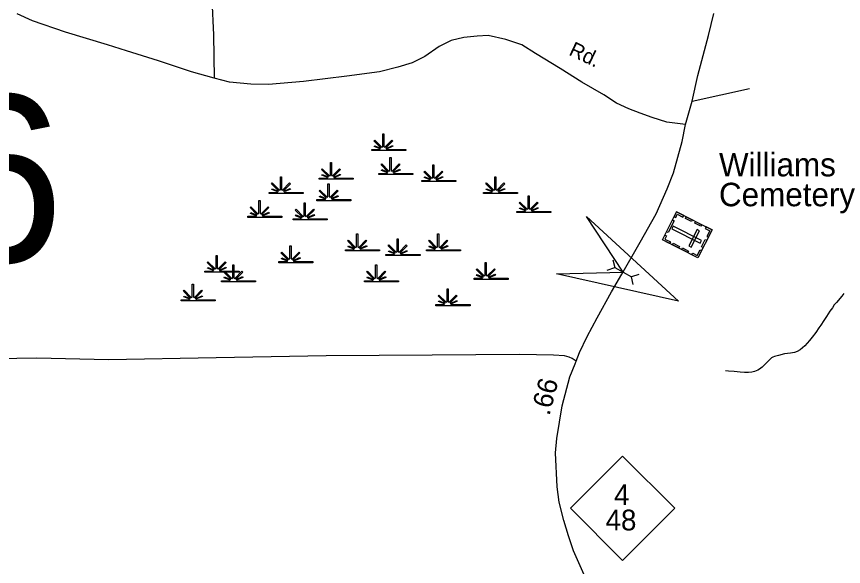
# Model space of a CAD drawing. Extents: x 2220236 to 2384410, y 720751 to 894131.
# Drawn here: x 2346593 to 2351875, y 857644 to 861155 of the extents above; entities that cross this region are included whole.
import ezdxf

# ---------------------------------------------------------------- set-up
doc = ezdxf.new("R2010")
doc.units = 0
doc.layers.add('Default', color=7, linetype='Continuous')

msp = doc.modelspace()

# ---------------------------------------------------------------- linework, layer by layer
at = {"layer": 'Default'}
for p, q in [((2350909.2, 860614.7), (2351274.1, 860695.1)), ((2350401.8, 859600.8), (2350414.4, 859551.6)), ((2350401.8, 859600.8), (2350414.4, 859551.6)), ((2350366, 859536.3), (2350414.4, 859551.6)), ((2350366, 859536.3), (2350414.4, 859551.6)), ((2350414.4, 859551.6), (2350520.2, 859493)), ((2350414.4, 859551.6), (2350520.2, 859493)), ((2350568.6, 859508.3), (2350520.2, 859493)), ((2350568.6, 859508.3), (2350520.2, 859493)), ((2350532.9, 859443.9), (2350520.2, 859493)), ((2350532.9, 859443.9), (2350520.2, 859493))]:
    msp.add_line(p, q, dxfattribs=at)
for points in [[(2347840.4, 861265.6), (2347851.2, 861037.7), (2347855.8, 860761.7)], [(2350867.1, 860466.1), (2350747, 860481), (2350652.4, 860509.3), (2350576.7, 860537.7), (2350504.2, 860566.1), (2350425.4, 860600.8), (2350345, 860653.9), (2350203.9, 860736.1), (2350065, 860822.5), (2349908.3, 860919.5), (2349820.1, 860973.1), (2349719.2, 861007.8), (2349605.7, 861033.1), (2349536.3, 861029.9), (2349451.2, 861020.4), (2349369.2, 861001.5), (2349293.5, 860963.6), (2349202.1, 860900.6), (2349120.1, 860859.5), (2349028.7, 860831.1), (2348912, 860802.7), (2348703.9, 860774.4), (2348426.5, 860739.7), (2348202.6, 860720.7), (2348089.1, 860723.9), (2347953.6, 860736.5), (2347855.8, 860761.7), (2347710.8, 860802.7), (2347499.5, 860872.2), (2347294.6, 860935.3), (2347174.8, 860973.1), (2346905.2, 861055.1), (2346694, 861127.7), (2346596.3, 861171.9)], [(2350867.1, 860466.1), (2350747, 860481), (2350652.4, 860509.3), (2350576.7, 860537.7), (2350504.2, 860566.1), (2350425.4, 860600.8), (2350345, 860653.9), (2350203.9, 860736.1), (2350065, 860822.5), (2349908.3, 860919.5), (2349820.1, 860973.1), (2349719.2, 861007.8), (2349605.7, 861033.1), (2349536.3, 861029.9), (2349451.2, 861020.4), (2349369.2, 861001.5), (2349293.5, 860963.6), (2349202.1, 860900.6), (2349120.1, 860859.5), (2349028.7, 860831.1), (2348912, 860802.7), (2348703.9, 860774.4), (2348426.5, 860739.7), (2348202.6, 860720.7), (2348089.1, 860723.9), (2347953.6, 860736.5), (2347855.8, 860761.7), (2347710.8, 860802.7), (2347499.5, 860872.2), (2347294.6, 860935.3), (2347174.8, 860973.1), (2346905.2, 861055.1), (2346694, 861127.7), (2346596.3, 861171.9)], [(2350867.1, 860466.1), (2350909.2, 860614.7), (2350945.3, 860779.1), (2351012.1, 861033.7), (2351046.4, 861174.2)], [(2350867.1, 860466.1), (2350909.2, 860614.7), (2350945.3, 860779.1), (2351012.1, 861033.7), (2351046.4, 861174.2)], [(2350219.8, 857589.4), (2350149.9, 857742.4), (2350118.7, 857840), (2350089.7, 857937.6), (2350060.2, 858053.3), (2350047.1, 858153), (2350036.4, 858368.8), (2350045.3, 858460.8), (2350078.8, 858669.3), (2350126.7, 858853.7), (2350161.6, 858938.2), (2350167.9, 858954.9), (2350188.7, 859010.5), (2350237.4, 859111), (2350302.1, 859231.7), (2350394, 859396.9), (2350459.6, 859510.6), (2350577.3, 859714.6), (2350678.2, 859895.5), (2350749.6, 860055.3), (2350789.6, 860156.3), (2350844.2, 860356.1), (2350867.1, 860466.1)], [(2350219.8, 857589.4), (2350149.9, 857742.4), (2350118.7, 857840), (2350089.7, 857937.6), (2350060.2, 858053.3), (2350047.1, 858153), (2350036.4, 858368.8), (2350045.3, 858460.8), (2350078.8, 858669.3), (2350126.7, 858853.7), (2350161.6, 858938.2), (2350167.9, 858954.9), (2350188.7, 859010.5), (2350237.4, 859111), (2350302.1, 859231.7), (2350394, 859396.9), (2350459.6, 859510.6), (2350577.3, 859714.6), (2350678.2, 859895.5), (2350749.6, 860055.3), (2350789.6, 860156.3), (2350844.2, 860356.1), (2350867.1, 860466.1)], [(2351877.6, 859386.6), (2351865.8, 859370.4), (2351852, 859354.4), (2351844.2, 859344.3), (2351830.5, 859327.9), (2351816.6, 859313.6), (2351804.9, 859295.7), (2351789.1, 859273.1), (2351767.5, 859239.4), (2351749.8, 859214.7), (2351730.3, 859184.3)], [(2351730.3, 859184.3), (2351718.2, 859166.8), (2351698.8, 859136.4), (2351675, 859107.6), (2351657.6, 859085.5), (2351627.8, 859051.5), (2351613.8, 859039.4), (2351597.9, 859027.3), (2351580.4, 859015.1), (2351562.2, 859010.1), (2351536.4, 859005.7), (2351498.5, 859001.9), (2351460.6, 858991.1), (2351434.5, 858985.2), (2351424.5, 858980.8), (2351416.5, 858976.2), (2351404.9, 858964.3), (2351384.9, 858946.4), (2351355.3, 858915.6), (2351338.7, 858904.1), (2351327.5, 858897.1), (2351307.8, 858889.1), (2351289.7, 858883.4), (2351268.1, 858881.5), (2351243.8, 858882.2), (2351215.8, 858883.7), (2351177.6, 858887.7), (2351141.7, 858891.1), (2351120.6, 858891.9)], [(2350167.9, 858954.9), (2350142.7, 858971.2), (2350122.6, 858980.9), (2350094.3, 858988.2), (2350023.4, 858993.2), (2349804.8, 858997.4), (2349247.8, 858993.2), (2348571, 858989), (2347869, 858976.3), (2347179.5, 858963.7), (2346722.3, 858972.9), (2346208.6, 858964.7), (2345650.8, 858958.1), (2345379, 858948.8)]]:
    msp.add_lwpolyline(points, dxfattribs=at)
for points in [[(2348861.5, 860305.7), (2348914.1, 860305.7), (2348916.1, 860309.3), (2348877.9, 860324.2), (2348880.8, 860329.4), (2348918.5, 860313.6), (2348920.1, 860316.5), (2348875.7, 860361), (2348880.8, 860366.2), (2348926.1, 860320.7), (2348932.4, 860323.1), (2348932.4, 860406.2), (2348939.7, 860406.2), (2348939.6, 860323.1), (2348946, 860320.7), (2348991.3, 860366.2), (2348996.4, 860361), (2348952, 860316.5), (2348954, 860312.9), (2348994.9, 860331.5), (2348997.3, 860326.5), (2348956.3, 860308.7), (2348958, 860305.7), (2349079, 860305.7), (2349079, 860298.6), (2348861.5, 860298.6)], [(2348907.1, 860153.4), (2348959.7, 860153.4), (2348961.8, 860157.1), (2348923.5, 860171.9), (2348926.4, 860177.1), (2348964.1, 860161.3), (2348965.7, 860164.2), (2348921.3, 860208.8), (2348926.4, 860213.9), (2348971.7, 860168.4), (2348978, 860170.8), (2348978, 860253.9), (2348985.3, 860253.9), (2348985.3, 860170.8), (2348991.6, 860168.4), (2349036.9, 860213.9), (2349042, 860208.8), (2348997.6, 860164.2), (2348999.6, 860160.6), (2349040.5, 860179.2), (2349042.9, 860174.2), (2349002, 860156.4), (2349003.6, 860153.4), (2349124.6, 860153.4), (2349124.6, 860146.3), (2348907.1, 860146.3)], [(2348526.8, 860122.9), (2348579.4, 860123), (2348581.4, 860126.6), (2348543.2, 860141.4), (2348546.1, 860146.6), (2348583.8, 860130.9), (2348585.4, 860133.8), (2348541, 860178.3), (2348546.1, 860183.4), (2348591.4, 860137.9), (2348597.7, 860140.3), (2348597.7, 860223.4), (2348605, 860223.4), (2348604.9, 860140.3), (2348611.3, 860137.9), (2348656.6, 860183.4), (2348661.7, 860178.3), (2348617.3, 860133.8), (2348619.3, 860130.2), (2348660.2, 860148.8), (2348662.6, 860143.7), (2348621.6, 860125.9), (2348623.3, 860123), (2348744.3, 860122.9), (2348744.3, 860115.8), (2348526.8, 860115.8)], [(2349181, 860107.7), (2349233.6, 860107.8), (2349235.6, 860111.4), (2349197.3, 860126.2), (2349200.2, 860131.4), (2349238, 860115.7), (2349239.6, 860118.5), (2349195.1, 860163.1), (2349200.3, 860168.2), (2349245.6, 860122.7), (2349251.9, 860125.1), (2349251.9, 860208.2), (2349259.1, 860208.2), (2349259.1, 860125.1), (2349265.4, 860122.7), (2349310.8, 860168.2), (2349315.9, 860163.1), (2349271.5, 860118.5), (2349273.5, 860114.9), (2349314.3, 860133.5), (2349316.8, 860128.5), (2349275.8, 860110.7), (2349277.4, 860107.8), (2349398.5, 860107.7), (2349398.5, 860100.6), (2349181, 860100.6)], [(2348207.3, 860031.5), (2348259.9, 860031.6), (2348261.9, 860035.2), (2348223.7, 860050.1), (2348226.6, 860055.2), (2348264.3, 860039.5), (2348265.9, 860042.4), (2348221.5, 860086.9), (2348226.6, 860092.1), (2348271.9, 860046.6), (2348278.2, 860049), (2348278.2, 860132), (2348285.5, 860132), (2348285.5, 860049), (2348291.8, 860046.6), (2348337.1, 860092.1), (2348342.2, 860086.9), (2348297.8, 860042.4), (2348299.8, 860038.8), (2348340.7, 860057.4), (2348343.1, 860052.4), (2348302.2, 860034.5), (2348303.8, 860031.6), (2348424.8, 860031.5), (2348424.8, 860024.4), (2348207.3, 860024.4)], [(2349576.5, 860031.5), (2349629.1, 860031.6), (2349631.1, 860035.2), (2349592.9, 860050.1), (2349595.8, 860055.2), (2349633.5, 860039.5), (2349635.1, 860042.4), (2349590.7, 860086.9), (2349595.8, 860092.1), (2349641.1, 860046.6), (2349647.4, 860049), (2349647.4, 860132), (2349654.7, 860132), (2349654.7, 860049), (2349661, 860046.6), (2349706.3, 860092.1), (2349711.4, 860086.9), (2349667, 860042.4), (2349669, 860038.8), (2349709.9, 860057.4), (2349712.3, 860052.4), (2349671.4, 860034.5), (2349673, 860031.6), (2349794, 860031.5), (2349794, 860024.4), (2349576.5, 860024.4)], [(2348511.6, 859985.9), (2348564.2, 859985.9), (2348566.2, 859989.5), (2348528, 860004.4), (2348530.9, 860009.6), (2348568.6, 859993.8), (2348570.2, 859996.7), (2348525.8, 860041.2), (2348530.9, 860046.4), (2348576.2, 860000.9), (2348582.5, 860003.3), (2348582.5, 860086.4), (2348589.8, 860086.4), (2348589.7, 860003.3), (2348596.1, 860000.9), (2348641.4, 860046.4), (2348646.5, 860041.2), (2348602.1, 859996.7), (2348604.1, 859993.1), (2348645, 860011.7), (2348647.4, 860006.7), (2348606.4, 859988.8), (2348608, 859985.9), (2348729.1, 859985.9), (2348729.1, 859978.7), (2348511.6, 859978.7)], [(2349789.5, 859909.7), (2349842.1, 859909.8), (2349844.1, 859913.4), (2349805.9, 859928.2), (2349808.8, 859933.4), (2349846.5, 859917.7), (2349848.1, 859920.6), (2349803.7, 859965.1), (2349808.8, 859970.2), (2349854.1, 859924.7), (2349860.4, 859927.1), (2349860.4, 860010.2), (2349867.7, 860010.2), (2349867.6, 859927.1), (2349874, 859924.7), (2349919.3, 859970.2), (2349924.4, 859965.1), (2349880, 859920.6), (2349882, 859917), (2349922.9, 859935.6), (2349925.3, 859930.5), (2349884.3, 859912.7), (2349886, 859909.8), (2350007, 859909.7), (2350007, 859902.6), (2349789.5, 859902.6)], [(2348070.4, 859879.3), (2348123, 859879.3), (2348125, 859882.9), (2348086.8, 859897.8), (2348089.7, 859903), (2348127.4, 859887.2), (2348129, 859890.1), (2348084.6, 859934.6), (2348089.7, 859939.8), (2348135, 859894.3), (2348141.3, 859896.7), (2348141.3, 859979.8), (2348148.6, 859979.8), (2348148.5, 859896.7), (2348154.9, 859894.3), (2348200.2, 859939.8), (2348205.3, 859934.6), (2348160.9, 859890.1), (2348162.9, 859886.5), (2348203.8, 859905.1), (2348206.2, 859900.1), (2348165.2, 859882.2), (2348166.9, 859879.3), (2348287.9, 859879.3), (2348287.9, 859872.1), (2348070.4, 859872.1)], [(2348359.4, 859864), (2348412.1, 859864.1), (2348414.1, 859867.7), (2348375.8, 859882.5), (2348378.7, 859887.7), (2348416.5, 859872), (2348418, 859874.9), (2348373.6, 859919.4), (2348378.7, 859924.5), (2348424, 859879.1), (2348430.4, 859881.4), (2348430.4, 859964.5), (2348437.6, 859964.5), (2348437.6, 859881.4), (2348443.9, 859879.1), (2348489.2, 859924.5), (2348494.4, 859919.4), (2348449.9, 859874.9), (2348451.9, 859871.3), (2348492.8, 859889.9), (2348495.3, 859884.8), (2348454.3, 859867), (2348455.9, 859864.1), (2348576.9, 859864), (2348576.9, 859856.9), (2348359.4, 859856.9)], [(2351035.7, 859792), (2350945.7, 859614.4), (2350718.6, 859729.6), (2350808.6, 859907.1)], [(2350793.7, 859877.6), (2350803.9, 859872.4), (2350813.9, 859892), (2350849.9, 859873.8), (2350854.9, 859883.7), (2350808.7, 859907.2)], [(2350233, 859878.5), (2350821.8, 859337), (2350041.1, 859511.6), (2350467.3, 859522.3)], [(2350792.8, 859850.7), (2350754.5, 859775), (2350744.3, 859780.2), (2350782.7, 859855.8)], [(2350871, 859875.5), (2350909.6, 859855.9), (2350904.5, 859845.8), (2350865.8, 859865.4)], [(2350930.9, 859845.1), (2350969.6, 859825.5), (2350964.4, 859815.4), (2350925.8, 859835)], [(2350960.3, 859708), (2350968.7, 859724.7), (2350787.8, 859816.4), (2350779.4, 859799.7)], [(2350956.5, 859786.4), (2350939.9, 859794.8), (2350886.6, 859689.8), (2350903.3, 859681.3)], [(2350997.1, 859811.6), (2350991.9, 859801.4), (2351020.6, 859786.9), (2351002.3, 859750.7), (2351012.2, 859745.7), (2351035.7, 859792)], [(2348694.1, 859666.1), (2348746.8, 859666.1), (2348748.8, 859669.7), (2348710.5, 859684.6), (2348713.4, 859689.8), (2348751.1, 859674), (2348752.7, 859676.9), (2348708.3, 859721.4), (2348713.4, 859726.6), (2348758.7, 859681.1), (2348765.1, 859683.5), (2348765.1, 859766.6), (2348772.3, 859766.6), (2348772.3, 859683.5), (2348778.6, 859681.1), (2348823.9, 859726.6), (2348829.1, 859721.4), (2348784.6, 859676.9), (2348786.6, 859673.3), (2348827.5, 859691.9), (2348830, 859686.9), (2348789, 859669), (2348790.6, 859666.1), (2348911.6, 859666.1), (2348911.6, 859658.9), (2348694.1, 859658.9)], [(2348952.8, 859635.6), (2349005.4, 859635.7), (2349007.4, 859639.3), (2348969.1, 859654.1), (2348972, 859659.3), (2349009.8, 859643.6), (2349011.4, 859646.4), (2348966.9, 859691), (2348972.1, 859696.1), (2349017.4, 859650.6), (2349023.7, 859653), (2349023.7, 859736.1), (2349030.9, 859736.1), (2349030.9, 859653), (2349037.2, 859650.6), (2349082.6, 859696.1), (2349087.7, 859691), (2349043.3, 859646.4), (2349045.3, 859642.8), (2349086.1, 859661.4), (2349088.6, 859656.4), (2349047.6, 859638.6), (2349049.2, 859635.7), (2349170.3, 859635.6), (2349170.3, 859628.5), (2348952.8, 859628.5)], [(2349211.4, 859666.1), (2349264, 859666.1), (2349266, 859669.7), (2349227.8, 859684.6), (2349230.7, 859689.8), (2349268.4, 859674), (2349270, 859676.9), (2349225.6, 859721.4), (2349230.7, 859726.6), (2349276, 859681.1), (2349282.3, 859683.5), (2349282.3, 859766.6), (2349289.6, 859766.6), (2349289.5, 859683.5), (2349295.9, 859681.1), (2349341.2, 859726.6), (2349346.3, 859721.4), (2349301.9, 859676.9), (2349303.9, 859673.3), (2349344.8, 859691.9), (2349347.2, 859686.9), (2349306.2, 859669), (2349307.9, 859666.1), (2349428.9, 859666.1), (2349428.9, 859658.9), (2349211.4, 859658.9)], [(2350733.5, 859759.1), (2350743.8, 859753.9), (2350733.8, 859734.3), (2350769.9, 859716), (2350764.9, 859706.1), (2350718.6, 859729.6)], [(2351002.2, 859725.9), (2350978.7, 859679.7), (2350968.6, 859684.9), (2350992, 859731.1)], [(2348268.2, 859589.9), (2348320.8, 859590), (2348322.8, 859593.6), (2348284.5, 859608.4), (2348287.4, 859613.6), (2348325.2, 859597.9), (2348326.8, 859600.8), (2348282.3, 859645.3), (2348287.5, 859650.4), (2348332.8, 859604.9), (2348339.1, 859607.3), (2348339.1, 859690.4), (2348346.3, 859690.4), (2348346.3, 859607.3), (2348352.6, 859604.9), (2348398, 859650.4), (2348403.1, 859645.3), (2348358.7, 859600.8), (2348360.7, 859597.2), (2348401.5, 859615.8), (2348404, 859610.7), (2348363, 859592.9), (2348364.6, 859590), (2348485.7, 859589.9), (2348485.7, 859582.8), (2348268.2, 859582.8)], [(2350788.2, 859707), (2350826.8, 859687.4), (2350821.6, 859677.3), (2350783, 859696.9)], [(2350846.9, 859677.2), (2350885.6, 859657.6), (2350880.4, 859647.4), (2350841.8, 859667)], [(2347796.5, 859529), (2347849.2, 859529.1), (2347851.2, 859532.7), (2347812.9, 859547.5), (2347815.8, 859552.7), (2347853.6, 859537), (2347855.2, 859539.8), (2347810.7, 859584.4), (2347815.9, 859589.5), (2347861.1, 859544), (2347867.5, 859546.4), (2347867.5, 859629.5), (2347874.7, 859629.5), (2347874.7, 859546.4), (2347881, 859544), (2347926.3, 859589.5), (2347931.5, 859584.4), (2347887, 859539.8), (2347889, 859536.2), (2347929.9, 859554.8), (2347932.4, 859549.8), (2347891.4, 859532), (2347893, 859529.1), (2348014.1, 859529), (2348014.1, 859521.9), (2347796.5, 859521.9)], [(2350907, 859634), (2350912.1, 859644.1), (2350940.8, 859629.5), (2350959.1, 859665.7), (2350969.1, 859660.7), (2350945.6, 859614.4)], [(2347903, 859468.1), (2347955.7, 859468.2), (2347957.7, 859471.8), (2347919.4, 859486.6), (2347922.3, 859491.8), (2347960.1, 859476), (2347961.7, 859478.9), (2347917.2, 859523.5), (2347922.4, 859528.6), (2347967.6, 859483.1), (2347974, 859485.5), (2347974, 859568.6), (2347981.2, 859568.6), (2347981.2, 859485.5), (2347987.5, 859483.1), (2348032.8, 859528.6), (2348038, 859523.5), (2347993.5, 859478.9), (2347995.5, 859475.3), (2348036.4, 859493.9), (2348038.9, 859488.9), (2347997.9, 859471.1), (2347999.5, 859468.2), (2348120.5, 859468.1), (2348120.5, 859461), (2347903, 859461)], [(2348815.8, 859468.1), (2348868.5, 859468.2), (2348870.5, 859471.8), (2348832.2, 859486.6), (2348835.1, 859491.8), (2348872.9, 859476), (2348874.4, 859478.9), (2348830, 859523.5), (2348835.1, 859528.6), (2348880.4, 859483.1), (2348886.8, 859485.5), (2348886.8, 859568.6), (2348894, 859568.6), (2348894, 859485.5), (2348900.3, 859483.1), (2348945.6, 859528.6), (2348950.8, 859523.5), (2348906.3, 859478.9), (2348908.3, 859475.3), (2348949.2, 859493.9), (2348951.7, 859488.9), (2348910.7, 859471.1), (2348912.3, 859468.2), (2349033.3, 859468.1), (2349033.3, 859461), (2348815.8, 859461)], [(2349515.6, 859483.3), (2349568.3, 859483.4), (2349570.3, 859487), (2349532, 859501.8), (2349534.9, 859507), (2349572.7, 859491.3), (2349574.3, 859494.1), (2349529.8, 859538.7), (2349535, 859543.8), (2349580.2, 859498.3), (2349586.6, 859500.7), (2349586.6, 859583.8), (2349593.8, 859583.8), (2349593.8, 859500.7), (2349600.1, 859498.3), (2349645.4, 859543.8), (2349650.6, 859538.7), (2349606.1, 859494.1), (2349608.1, 859490.6), (2349649, 859509.2), (2349651.5, 859504.1), (2349610.5, 859486.3), (2349612.1, 859483.4), (2349733.2, 859483.3), (2349733.2, 859476.2), (2349515.6, 859476.2)], [(2347644.4, 859346.3), (2347697, 859346.3), (2347699, 859349.9), (2347660.8, 859364.8), (2347663.7, 859370), (2347701.4, 859354.2), (2347703, 859357.1), (2347658.6, 859401.6), (2347663.7, 859406.8), (2347709, 859361.3), (2347715.3, 859363.7), (2347715.3, 859446.8), (2347722.6, 859446.8), (2347722.6, 859363.7), (2347728.9, 859361.3), (2347774.2, 859406.8), (2347779.3, 859401.6), (2347734.9, 859357.1), (2347736.9, 859353.5), (2347777.8, 859372.1), (2347780.2, 859367.1), (2347739.3, 859349.2), (2347740.9, 859346.3), (2347861.9, 859346.3), (2347861.9, 859339.1), (2347644.4, 859339.1)], [(2349272.2, 859315.8), (2349324.9, 859315.9), (2349326.9, 859319.5), (2349288.6, 859334.3), (2349291.5, 859339.5), (2349329.3, 859323.8), (2349330.8, 859326.6), (2349286.4, 859371.2), (2349291.5, 859376.3), (2349336.8, 859330.8), (2349343.2, 859333.2), (2349343.2, 859416.3), (2349350.4, 859416.3), (2349350.4, 859333.2), (2349356.7, 859330.8), (2349402, 859376.3), (2349407.2, 859371.2), (2349362.7, 859326.6), (2349364.7, 859323), (2349405.6, 859341.6), (2349408.1, 859336.6), (2349367.1, 859318.8), (2349368.7, 859315.9), (2349489.7, 859315.8), (2349489.7, 859308.7), (2349272.2, 859308.7)], [(2350131, 858015.5), (2350464, 858348.5), (2350797, 858015.5), (2350464, 857682.5)]]:
    msp.add_lwpolyline(points, close=True, dxfattribs=at)

# ---------------------------------------------------------------- texts
for s, height, rotation, p in [('Rd.', 95, 334.6081, (2350115, 860912.1)), ('.66', 125, 75.4385, (2349996.6, 858601.6))]:
    msp.add_text(s, height=height, rotation=rotation, dxfattribs=at).set_placement(p)
for s, height, p in [('C316', 1066.27, (2343487, 859587.3)), ('Williams', 150, (2351080, 860134.4)), ('Cemetery', 150, (2351080, 859943.4)), ('4', 132.5, (2350410, 858036)), ('48', 132.5, (2350355.5, 857873.8))]:
    msp.add_text(s, height=height, dxfattribs=at).set_placement(p)

doc.saveas('drawing.dxf')
